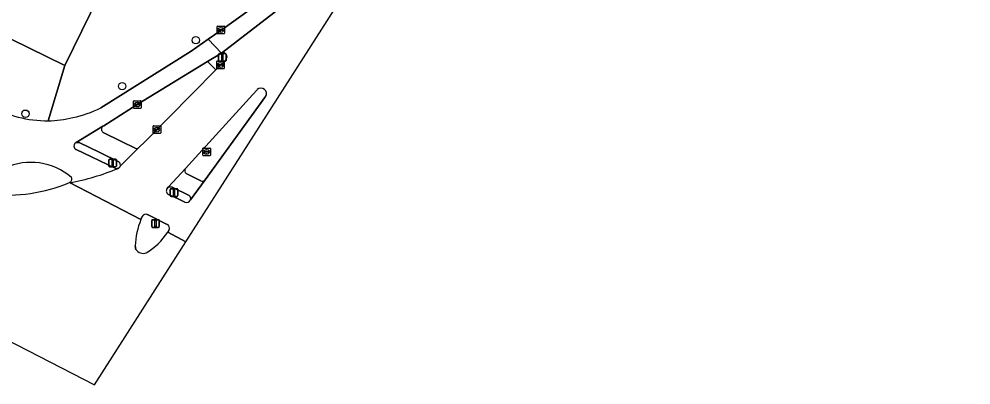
# Model space of a CAD drawing. Extents: x 160102 to 160934, y 382045 to 382923.
# Drawn here: x 160338.9 to 160464.1, y 382044.8 to 382092.9 of the extents above; entities that cross this region are included whole.
import ezdxf

# ---------------------------------------------------------------- set-up
doc = ezdxf.new("R2010")
doc.units = 0
for name, color, linetype in [('IMGEO_Boom', 7, 'Continuous'), ('IMGEO_Fietspad_gesloten', 7, 'Continuous'), ('IMGEO_Kolk', 7, 'Continuous'), ('IMGEO_Lichtmast', 7, 'Continuous'), ('IMGEO_Pand', 7, 'Continuous'), ('IMGEO_Rijbaan_lokaal_gesloten', 7, 'Continuous'), ('IMGEO_Rijbaan_regionaal_gesloten', 7, 'Continuous'), ('IMGEO_Rioolput', 7, 'Continuous'), ('IMGEO_Verkeerseiland_gesloten', 7, 'Continuous'), ('IMGEO_Verkeerseiland_open', 7, 'Continuous'), ('IMGEO_Verkeersregelinstallatiepaal', 7, 'Continuous'), ('IMGEO_Voetpad_open', 7, 'Continuous')]:
    doc.layers.add(name, color=color, linetype=linetype)

msp = doc.modelspace()

# ---------------------------------------------------------------- linework, layer by layer
at = {"layer": 'IMGEO_Boom'}
for centre in [(160362.15, 382090.12), (160352.46, 382084.08), (160339.74, 382080.46)]:
    msp.add_circle(centre, 0.489, dxfattribs=at)
at = {"layer": 'IMGEO_Fietspad_gesloten'}
for points in [[(160349.93, 382078.82), (160350.03, 382078.88), (160354.45, 382081.67), (160363.69, 382087.32), (160365.53, 382088.43), (160363.79, 382090.24), (160361.55, 382088.7), (160349.66, 382081.23)], [(160346.4, 382076.68), (160349.93, 382078.82)], [(160351.54, 382073.29), (160346.39, 382075.74)], [(160351.92, 382073.28), (160351.82, 382073.26)]]:
    msp.add_lwpolyline(points, dxfattribs=at)
for centre, radius, start, end in [((160342.84, 382096.24), 16.72, 242.127, 269.6502), ((160343.15, 382094.36), 14.66, 281.0739, 296.3715), ((160342.62, 382092.26), 12.73, 270.51, 285.2183), ((160346.64, 382076.21), 0.528, 117.1155, 241.9051), ((160340.47, 382065.97), 8.1, 48.9675, 114.8715), ((160340.82, 382099.39), 28.37, 279.5786, 293.0321), ((160351.73, 382073.73), 0.48, 246.0703, 280.6275), ((160345.34, 382071.87), 0.494, 293.1869, 25.0395)]:
    msp.add_arc(centre, radius, start, end, dxfattribs=at)
at = {"layer": 'IMGEO_Kolk'}
for p, q in [((160364.93, 382091.06), (160364.93, 382091.91)), ((160365, 382091.98), (160365.86, 382091.98)), ((160365.19, 382091.48), (160365.19, 382091.49)), ((160365.23, 382091.53), (160365.63, 382091.53)), ((160365.63, 382091.44), (160365.23, 382091.44)), ((160365.42, 382091.76), (160365.44, 382091.76)), ((160365.67, 382091.49), (160365.67, 382091.48)), ((160365.93, 382091.91), (160365.93, 382091.06)), ((160365.86, 382090.98), (160365, 382090.98)), ((160365.44, 382091.2), (160365.42, 382091.2)), ((160364.89, 382086.45), (160364.89, 382087.3)), ((160364.96, 382087.37), (160365.81, 382087.37)), ((160365.81, 382086.37), (160364.96, 382086.37)), ((160365.14, 382086.87), (160365.14, 382086.88)), ((160365.58, 382086.83), (160365.18, 382086.83)), ((160365.19, 382086.92), (160365.59, 382086.92)), ((160365.37, 382087.15), (160365.4, 382087.15)), ((160365.4, 382086.59), (160365.37, 382086.59)), ((160365.63, 382086.88), (160365.63, 382086.87)), ((160365.89, 382087.3), (160365.89, 382086.45)), ((160353.95, 382081.24), (160353.95, 382082.1)), ((160354.03, 382082.17), (160354.88, 382082.17)), ((160354.21, 382081.66), (160354.21, 382081.68)), ((160354.25, 382081.71), (160354.65, 382081.71)), ((160354.65, 382081.63), (160354.25, 382081.63)), ((160354.44, 382081.95), (160354.47, 382081.95)), ((160354.46, 382081.39), (160354.44, 382081.39)), ((160354.7, 382081.68), (160354.7, 382081.66)), ((160354.95, 382082.1), (160354.95, 382081.24)), ((160354.88, 382081.17), (160354.03, 382081.17)), ((160356.53, 382077.95), (160356.53, 382078.81)), ((160356.6, 382078.88), (160357.46, 382078.88)), ((160357.53, 382078.81), (160357.53, 382077.95)), ((160357.46, 382077.88), (160356.6, 382077.88)), ((160356.79, 382078.37), (160356.79, 382078.39)), ((160356.83, 382078.42), (160357.23, 382078.42)), ((160357.23, 382078.34), (160356.83, 382078.34)), ((160357.04, 382078.1), (160357.01, 382078.1)), ((160357.02, 382078.66), (160357.04, 382078.66)), ((160357.27, 382078.39), (160357.27, 382078.37))]:
    msp.add_line(p, q, dxfattribs=at)
for points in [[(160364.93, 382091.06), (160364.93, 382091.91)], [(160365, 382091.98), (160365.86, 382091.98)], [(160365.93, 382091.91), (160365.93, 382091.06)], [(160365.86, 382090.98), (160365, 382090.98)], [(160364.89, 382086.45), (160364.89, 382087.3)], [(160364.96, 382087.37), (160365.81, 382087.37)], [(160365.81, 382086.37), (160364.96, 382086.37)], [(160365.89, 382087.3), (160365.89, 382086.45)], [(160353.95, 382081.24), (160353.95, 382082.1)], [(160354.03, 382082.17), (160354.88, 382082.17)], [(160354.95, 382082.1), (160354.95, 382081.24)], [(160354.88, 382081.17), (160354.03, 382081.17)], [(160356.53, 382077.95), (160356.53, 382078.81)], [(160356.6, 382078.88), (160357.46, 382078.88)], [(160357.53, 382078.81), (160357.53, 382077.95)], [(160357.46, 382077.88), (160356.6, 382077.88)]]:
    msp.add_lwpolyline(points, dxfattribs=at)
for centre, radius, start, end in [((160365.01, 382091.91), 0.0765, 91.552, 178.448), ((160365.01, 382091.91), 0.0765, 91.552, 178.448), ((160365.23, 382091.49), 0.0403, 85.8775, 175.7526), ((160365.23, 382091.48), 0.0366, 178.938, 274.7102), ((160365.63, 382091.49), 0.0386, 1.7309, 96.639), ((160365.63, 382091.48), 0.043, 264.8664, 352.4533), ((160365.85, 382091.91), 0.0765, 1.552, 88.448), ((160365.85, 382091.91), 0.0765, 1.552, 88.448), ((160365.01, 382091.06), 0.0765, 181.552, 268.448), ((160365.01, 382091.06), 0.0765, 181.552, 268.448), ((160365.85, 382091.06), 0.0765, 271.552, 358.448), ((160365.85, 382091.06), 0.0765, 271.552, 358.448), ((160364.96, 382087.3), 0.0765, 91.552, 178.448), ((160364.96, 382087.3), 0.0765, 91.552, 178.448), ((160364.96, 382086.45), 0.0765, 181.552, 268.448), ((160364.96, 382086.45), 0.0765, 181.552, 268.448), ((160365.19, 382086.88), 0.0403, 85.8775, 175.7526), ((160365.18, 382086.87), 0.0366, 178.938, 274.7102), ((160365.59, 382086.87), 0.043, 264.8664, 352.4533), ((160365.59, 382086.88), 0.0386, 1.7309, 96.639), ((160365.81, 382087.3), 0.0765, 1.552, 88.448), ((160365.81, 382087.3), 0.0765, 1.552, 88.448), ((160365.81, 382086.45), 0.0765, 271.552, 358.448), ((160365.81, 382086.45), 0.0765, 271.552, 358.448), ((160354.03, 382082.09), 0.0765, 91.552, 178.448), ((160354.03, 382082.09), 0.0765, 91.552, 178.448), ((160354.25, 382081.67), 0.0403, 85.8775, 175.7526), ((160354.25, 382081.66), 0.0366, 178.938, 274.7102), ((160354.66, 382081.67), 0.0386, 1.7309, 96.639), ((160354.65, 382081.67), 0.043, 264.8664, 352.4533), ((160354.88, 382082.09), 0.0765, 1.552, 88.448), ((160354.88, 382082.09), 0.0765, 1.552, 88.448), ((160354.03, 382081.25), 0.0765, 181.552, 268.448), ((160354.03, 382081.25), 0.0765, 181.552, 268.448), ((160354.88, 382081.25), 0.0765, 271.552, 358.448), ((160354.88, 382081.25), 0.0765, 271.552, 358.448), ((160356.61, 382078.81), 0.0765, 91.552, 178.448), ((160356.61, 382078.81), 0.0765, 91.552, 178.448), ((160357.45, 382078.81), 0.0765, 1.552, 88.448), ((160357.45, 382078.81), 0.0765, 1.552, 88.448), ((160356.61, 382077.96), 0.0765, 181.552, 268.448), ((160356.61, 382077.96), 0.0765, 181.552, 268.448), ((160356.83, 382078.38), 0.0403, 85.8775, 175.7526), ((160356.82, 382078.37), 0.0366, 178.938, 274.7102), ((160357.23, 382078.39), 0.0386, 1.7309, 96.639), ((160357.23, 382078.38), 0.043, 264.8664, 352.4533), ((160357.45, 382077.96), 0.0765, 271.552, 358.448), ((160357.45, 382077.96), 0.0765, 271.552, 358.448)]:
    msp.add_arc(centre, radius, start, end, dxfattribs=at)
for centre, major_axis, ratio, start_param, end_param in [((160365.42, 382091.48), (-0.387, 0.002), 0.722429, 4.712389, 7.853982), ((160365.44, 382091.48), (-0.39, 0.002), 0.717154, 1.570796, 4.712389), ((160365.37, 382086.87), (-0.387, 0.002), 0.722429, 4.712389, 7.853982), ((160365.4, 382086.87), (-0.39, 0.002), 0.717154, 1.570796, 4.712389), ((160354.44, 382081.67), (-0.387, 0.002), 0.722429, 4.712389, 7.853982), ((160354.46, 382081.67), (-0.39, 0.002), 0.717154, 1.570796, 4.712389), ((160357.02, 382078.38), (-0.387, 0.002), 0.722429, 4.712389, 7.853982), ((160357.04, 382078.38), (-0.39, 0.002), 0.717154, 1.570796, 4.712389)]:
    msp.add_ellipse(centre, major_axis=major_axis, ratio=ratio, start_param=start_param, end_param=end_param, dxfattribs=at)
at = {"layer": 'IMGEO_Lichtmast'}
for p, q in [((160365.14, 382087.47), (160365.14, 382088.27)), ((160365.14, 382088.27), (160365.14, 382087.47)), ((160365.24, 382088.37), (160366.03, 382088.37)), ((160366.03, 382088.37), (160365.24, 382088.37)), ((160366.13, 382088.27), (160366.13, 382087.47)), ((160366.13, 382087.47), (160366.13, 382088.27)), ((160366.03, 382087.37), (160365.24, 382087.37)), ((160365.24, 382087.37), (160366.03, 382087.37)), ((160356.35, 382065.63), (160356.35, 382066.43)), ((160356.35, 382066.43), (160356.35, 382065.63)), ((160356.45, 382066.53), (160357.24, 382066.53)), ((160357.24, 382066.53), (160356.45, 382066.53)), ((160357.34, 382066.43), (160357.34, 382065.63)), ((160357.34, 382065.63), (160357.34, 382066.43)), ((160357.24, 382065.53), (160356.45, 382065.53)), ((160356.45, 382065.53), (160357.24, 382065.53))]:
    msp.add_line(p, q, dxfattribs=at)
for points in [[(160365.56, 382088.24), (160365.71, 382088.24), (160365.71, 382087.49), (160365.56, 382087.49), (160365.56, 382088.24)], [(160356.77, 382066.41), (160356.92, 382066.41), (160356.92, 382065.66), (160356.77, 382065.66), (160356.77, 382066.41)]]:
    msp.add_lwpolyline(points, dxfattribs=at)
for centre, start, end in [((160365.24, 382088.27), 90, 180), ((160365.24, 382088.27), 90, 180), ((160366.03, 382088.27), 0, 90), ((160366.03, 382088.27), 360, 90), ((160365.24, 382087.47), 180, 270), ((160365.24, 382087.47), 180, 270), ((160366.03, 382087.47), 270, 0), ((160366.03, 382087.47), 270, 0), ((160356.45, 382066.43), 90, 180), ((160356.45, 382066.43), 90, 180), ((160357.24, 382066.43), 0, 90), ((160357.24, 382066.43), 360, 90), ((160356.45, 382065.63), 180, 270), ((160356.45, 382065.63), 180, 270), ((160357.24, 382065.63), 270, 0), ((160357.24, 382065.63), 270, 0)]:
    msp.add_arc(centre, 0.1, start, end, dxfattribs=at)
at = {"layer": 'IMGEO_Pand'}
msp.add_lwpolyline([(160328.51, 382094.83), (160344.9, 382086.8), (160352.79, 382102.93), (160338.65, 382109.85), (160338.88, 382110.32), (160336.63, 382111.42)], close=True, dxfattribs=at)
at = {"layer": 'IMGEO_Rijbaan_lokaal_gesloten'}
for points in [[(160450.85, 382168.74), (160475.49, 382195.52), (160478.76, 382199.07), (160464.56, 382184.91), (160462.86, 382183.21), (160458.17, 382178.57), (160443.13, 382163.59), (160441.43, 382161.9), (160435.26, 382155.75), (160431.55, 382152.05), (160425.39, 382145.92), (160412.66, 382133.24), (160411.39, 382131.97), (160402.86, 382123.49), (160401.57, 382122.21), (160392.7, 382113.41), (160388.4, 382109.55), (160382, 382103.97), (160373.82, 382097.43), (160365.43, 382091.39), (160363.79, 382090.24), (160365.53, 382088.43), (160372.42, 382093.7), (160381.83, 382101.32)], [(160358.64, 382065.21), (160358.46, 382064.91), (160360.84, 382063.61), (160386.96, 382104.49), (160394.18, 382111.72)], [(160381.83, 382101.32), (160372.42, 382093.7), (160365.53, 382088.43)], [(160366.17, 382087.65), (160364.77, 382086.25), (160355.44, 382076.78), (160354.65, 382076.01), (160352.17, 382073.53)], [(160358.34, 382070.58), (160358.55, 382070.84), (160360.78, 382073.26), (160369.63, 382082.98), (160370.22, 382083.62)], [(160371.31, 382082.72), (160363.37, 382071.76), (160361.44, 382069.15)], [(160345.54, 382071.42), (160354.92, 382066.55), (160355.09, 382066.97)], [(160360.72, 382068.84), (160359.81, 382069.26), (160358.54, 382069.85)], [(160355.81, 382067.2), (160358.39, 382065.9)]]:
    msp.add_lwpolyline(points, dxfattribs=at)
for centre, radius, start, end in [((160365.72, 382087.93), 0.534, 327.3816, 110.6087), ((160370.72, 382083.11), 0.715, 326.4698, 133.9191), ((160340.82, 382099.39), 28.37, 279.5786, 293.0321), ((160351.74, 382073.73), 0.481, 291.9797, 335.2816), ((160358.8, 382070.32), 0.536, 150.1109, 240.9132), ((160360.93, 382069.36), 0.556, 248.198, 337.7957), ((160355.57, 382066.7), 0.55, 64.5158, 151.3952), ((160358.13, 382065.41), 0.551, 337.9433, 62.3536)]:
    msp.add_arc(centre, radius, start, end, dxfattribs=at)
at = {"layer": 'IMGEO_Rijbaan_regionaal_gesloten'}
for points in [[(160354.92, 382066.55), (160345.54, 382071.42)], [(160348.83, 382044.82), (160360.84, 382063.61), (160358.46, 382064.91)], [(160336.01, 382056.54), (160335.77, 382056.64), (160329.48, 382059.77), (160326.74, 382061.14), (160325.88, 382061.56), (160323.17, 382062.91), (160321.69, 382060.26), (160321.05, 382059.1), (160348.83, 382044.82)], [(160354.25, 382062.63), (160354.17, 382063.1)]]:
    msp.add_lwpolyline(points, dxfattribs=at)
for centre, radius, start, end in [((160337.21, 382091.64), 21.88, 264.4611, 292.3901), ((160365.26, 382062.5), 11.11, 158.6014, 176.9241), ((160350.94, 382069.88), 9.02, 301.3708, 326.5016), ((160355.21, 382063.25), 1.14, 212.7892, 291.5191)]:
    msp.add_arc(centre, radius, start, end, dxfattribs=at)
at = {"layer": 'IMGEO_Rioolput'}
for p, q in [((160363.07, 382075.02), (160363.07, 382075.88)), ((160363.14, 382075.95), (160363.99, 382075.95)), ((160363.32, 382075.44), (160363.32, 382075.46)), ((160363.76, 382075.41), (160363.36, 382075.41)), ((160363.37, 382075.49), (160363.76, 382075.49)), ((160363.55, 382075.73), (160363.58, 382075.73)), ((160363.58, 382075.17), (160363.55, 382075.17)), ((160363.81, 382075.46), (160363.81, 382075.44)), ((160364.07, 382075.88), (160364.07, 382075.02)), ((160363.99, 382074.95), (160363.14, 382074.95))]:
    msp.add_line(p, q, dxfattribs=at)
for points in [[(160363.07, 382075.02), (160363.07, 382075.88)], [(160363.14, 382075.95), (160363.99, 382075.95)], [(160364.07, 382075.88), (160364.07, 382075.02)], [(160363.99, 382074.95), (160363.14, 382074.95)]]:
    msp.add_lwpolyline(points, dxfattribs=at)
for centre, radius, start, end in [((160363.14, 382075.87), 0.0765, 91.552, 178.448), ((160363.14, 382075.87), 0.0765, 91.552, 178.448), ((160363.14, 382075.03), 0.0765, 181.552, 268.448), ((160363.14, 382075.03), 0.0765, 181.552, 268.448), ((160363.36, 382075.45), 0.0403, 85.8775, 175.7526), ((160363.36, 382075.44), 0.0366, 178.938, 274.7102), ((160363.77, 382075.45), 0.0386, 1.7309, 96.639), ((160363.77, 382075.45), 0.043, 264.8664, 352.4533), ((160363.99, 382075.87), 0.0765, 1.552, 88.448), ((160363.99, 382075.87), 0.0765, 1.552, 88.448), ((160363.99, 382075.03), 0.0765, 271.552, 358.448), ((160363.99, 382075.03), 0.0765, 271.552, 358.448)]:
    msp.add_arc(centre, radius, start, end, dxfattribs=at)
for centre, major_axis, ratio, start_param, end_param in [((160363.55, 382075.45), (-0.387, 0.002), 0.722429, 4.712389, 7.853982), ((160363.58, 382075.45), (-0.39, 0.002), 0.717154, 1.570796, 4.712389)]:
    msp.add_ellipse(centre, major_axis=major_axis, ratio=ratio, start_param=start_param, end_param=end_param, dxfattribs=at)
at = {"layer": 'IMGEO_Verkeerseiland_gesloten'}
for points in [[(160364.77, 382086.25), (160363.69, 382087.32), (160354.45, 382081.67), (160350.03, 382078.88), (160349.93, 382078.82)], [(160354.65, 382076.01), (160355.44, 382076.78), (160364.77, 382086.25)], [(160369.63, 382082.98), (160360.78, 382073.26)], [(160363.37, 382071.76), (160371.31, 382082.72)], [(160370.22, 382083.62), (160369.63, 382082.98)], [(160349.98, 382078), (160352.35, 382076.82), (160354.16, 382075.94)], [(160349.54, 382075.37), (160346.82, 382076.7), (160346.4, 382076.68)], [(160346.39, 382075.74), (160351.54, 382073.29)], [(160352.01, 382074.13), (160349.54, 382075.37)], [(160351.82, 382073.26), (160351.92, 382073.28)], [(160360.88, 382072.6), (160362.8, 382071.66)], [(160358.55, 382070.84), (160358.34, 382070.58)], [(160361.28, 382069.71), (160359.02, 382070.83), (160358.55, 382070.84)], [(160358.54, 382069.85), (160359.81, 382069.26), (160360.72, 382068.84)]]:
    msp.add_lwpolyline(points, dxfattribs=at)
for centre, radius, start, end in [((160370.72, 382083.11), 0.715, 326.4698, 133.9191), ((160350.24, 382078.43), 0.503, 129.1781, 238.7747), ((160346.64, 382076.21), 0.528, 117.1155, 241.9051), ((160354.35, 382076.35), 0.453, 245.669, 311.611), ((160351.77, 382073.74), 0.459, 332.6196, 58.6931), ((160351.73, 382073.73), 0.48, 246.0703, 280.6275), ((160351.74, 382073.73), 0.481, 291.9797, 335.2816), ((160361.19, 382072.98), 0.489, 146.2549, 230.8669), ((160363.01, 382072.13), 0.52, 246.0273, 313.8398), ((160358.8, 382070.32), 0.536, 150.1109, 240.9132), ((160360.93, 382069.36), 0.556, 248.198, 337.7957), ((160361.02, 382069.33), 0.462, 336.754, 55.0828)]:
    msp.add_arc(centre, radius, start, end, dxfattribs=at)
at = {"layer": 'IMGEO_Verkeerseiland_open'}
for points in [[(160365.53, 382088.43), (160363.69, 382087.32), (160364.77, 382086.25), (160366.17, 382087.65)], [(160355.09, 382066.97), (160354.92, 382066.55)], [(160358.39, 382065.9), (160355.81, 382067.2)], [(160358.46, 382064.91), (160358.64, 382065.21)], [(160354.17, 382063.1), (160354.25, 382062.63)]]:
    msp.add_lwpolyline(points, dxfattribs=at)
for centre, radius, start, end in [((160365.72, 382087.93), 0.534, 327.3816, 110.6087), ((160340.47, 382065.97), 8.1, 48.9675, 114.8715), ((160337.21, 382091.64), 21.88, 264.4611, 292.3901), ((160345.34, 382071.87), 0.494, 293.1869, 25.0395), ((160365.26, 382062.5), 11.11, 158.6014, 176.9241), ((160355.57, 382066.7), 0.55, 64.5158, 151.3952), ((160358.13, 382065.41), 0.551, 337.9433, 62.3536), ((160350.94, 382069.88), 9.02, 301.3708, 326.5016), ((160355.21, 382063.25), 1.14, 212.7892, 291.5191)]:
    msp.add_arc(centre, radius, start, end, dxfattribs=at)
at = {"layer": 'IMGEO_Verkeersregelinstallatiepaal'}
for p, q in [((160350.71, 382073.59), (160350.71, 382074.39)), ((160350.71, 382074.39), (160350.71, 382073.59)), ((160350.81, 382074.49), (160351.6, 382074.49)), ((160351.6, 382074.49), (160350.81, 382074.49)), ((160351.7, 382074.39), (160351.7, 382073.59)), ((160351.7, 382073.59), (160351.7, 382074.39)), ((160351.6, 382073.49), (160350.81, 382073.49)), ((160350.81, 382073.49), (160351.6, 382073.49)), ((160358.79, 382069.7), (160358.79, 382070.5)), ((160358.79, 382070.5), (160358.79, 382069.7)), ((160358.89, 382070.6), (160359.68, 382070.6)), ((160359.68, 382070.6), (160358.89, 382070.6)), ((160359.78, 382070.5), (160359.78, 382069.7)), ((160359.78, 382069.7), (160359.78, 382070.5)), ((160359.68, 382069.6), (160358.89, 382069.6)), ((160358.89, 382069.6), (160359.68, 382069.6))]:
    msp.add_line(p, q, dxfattribs=at)
for points in [[(160351.13, 382074.37), (160351.28, 382074.37), (160351.28, 382073.62), (160351.13, 382073.62), (160351.13, 382074.37)], [(160359.21, 382070.48), (160359.36, 382070.48), (160359.36, 382069.73), (160359.21, 382069.73), (160359.21, 382070.48)]]:
    msp.add_lwpolyline(points, dxfattribs=at)
for centre, start, end in [((160350.81, 382074.39), 90, 180), ((160350.81, 382074.39), 90, 180), ((160351.6, 382074.39), 0, 90), ((160351.6, 382074.39), 360, 90), ((160350.81, 382073.59), 180, 270), ((160350.81, 382073.59), 180, 270), ((160351.6, 382073.59), 270, 0), ((160351.6, 382073.59), 270, 0), ((160358.89, 382070.5), 90, 180), ((160358.89, 382070.5), 90, 180), ((160359.68, 382070.5), 0, 90), ((160359.68, 382070.5), 360, 90), ((160358.89, 382069.7), 180, 270), ((160358.89, 382069.7), 180, 270), ((160359.68, 382069.7), 270, 0), ((160359.68, 382069.7), 270, 0)]:
    msp.add_arc(centre, 0.1, start, end, dxfattribs=at)
at = {"layer": 'IMGEO_Voetpad_open'}
for points in [[(160430.55, 382158.76), (160429.82, 382156.63), (160414.46, 382140.69), (160413.69, 382141.43), (160407.98, 382135.5), (160402.42, 382129.72), (160398.17, 382125.3), (160396.92, 382126.54), (160385.9, 382115.51), (160375.2, 382120.78), (160364.27, 382126.15), (160357.24, 382111.88), (160356.31, 382109.93), (160354.16, 382105.58), (160352.79, 382102.93), (160344.9, 382086.8), (160342.74, 382079.53)], [(160349.66, 382081.23), (160361.55, 382088.7), (160363.79, 382090.24), (160365.43, 382091.39), (160373.82, 382097.43), (160382, 382103.97), (160388.4, 382109.55), (160386.95, 382111.21), (160391.61, 382115.5)], [(160342.74, 382079.53), (160344.9, 382086.8), (160328.51, 382094.83)], [(160349.93, 382078.82), (160346.4, 382076.68), (160346.82, 382076.7), (160349.54, 382075.37), (160352.01, 382074.13)], [(160352.35, 382076.82), (160349.98, 382078)], [(160354.16, 382075.94), (160352.35, 382076.82)], [(160352.17, 382073.53), (160354.65, 382076.01)], [(160360.78, 382073.26), (160358.55, 382070.84), (160359.02, 382070.83), (160361.28, 382069.71)], [(160362.8, 382071.66), (160360.88, 382072.6)], [(160361.44, 382069.15), (160363.37, 382071.76)]]:
    msp.add_lwpolyline(points, dxfattribs=at)
for centre, radius, start, end in [((160342.84, 382096.24), 16.72, 242.127, 269.6502), ((160343.15, 382094.36), 14.66, 281.0739, 296.3715), ((160342.62, 382092.26), 12.73, 270.51, 285.2183), ((160350.24, 382078.43), 0.503, 129.1781, 238.7747), ((160354.35, 382076.35), 0.453, 245.669, 311.611), ((160351.77, 382073.74), 0.459, 332.6196, 58.6931), ((160361.19, 382072.98), 0.489, 146.2549, 230.8669), ((160363.01, 382072.13), 0.52, 246.0273, 313.8398), ((160361.02, 382069.33), 0.462, 336.754, 55.0828)]:
    msp.add_arc(centre, radius, start, end, dxfattribs=at)

doc.saveas('drawing.dxf')
